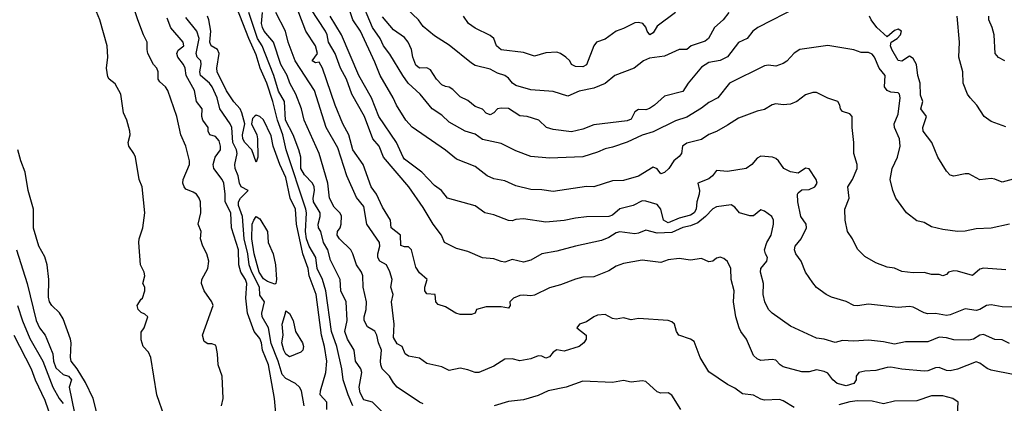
# Model space of a CAD drawing. Header units: metres. Extents: x -46681 to -43747, y -240911 to -237677.
# Tile 692 of 1056: x -46468 to -46336, y -238086 to -238034. Entities that reach past the tile are written whole.
import ezdxf

# ---------------------------------------------------------------- set-up
doc = ezdxf.new("R2010")
doc.units = ezdxf.units.M
doc.layers.add('CONTOUR_INDEX', color=1, linetype='Continuous')
doc.layers.add('CONTOUR_INTER', color=3, linetype='Continuous')

msp = doc.modelspace()

# ---------------------------------------------------------------- linework, layer by layer
at = {"layer": 'CONTOUR_INDEX'}
for points, elevation in [([(-46335.1, -238062.03), (-46337.6, -238062.59), (-46339.6, -238062.66), (-46341.1, -238062.99), (-46342.1, -238063.02), (-46344.1, -238062.75), (-46345.6, -238062.41), (-46346.6, -238061.83), (-46347.6, -238061.61), (-46348.97, -238060.52), (-46350.42, -238058.52), (-46350.83, -238057.52), (-46351.17, -238056.02), (-46350.93, -238054.52), (-46350.2, -238053.02), (-46349.82, -238051.52), (-46349.91, -238050.52), (-46350.59, -238049.02), (-46350.63, -238048.52), (-46350.1, -238047.21), (-46349.83, -238045.02), (-46349.92, -238044.52), (-46350.1, -238044.33), (-46351.1, -238044.26), (-46351.6, -238044.04), (-46351.93, -238043.52), (-46351.88, -238042.02), (-46352.69, -238041.02), (-46353.29, -238039.52), (-46353.6, -238039.11), (-46354.1, -238038.89), (-46355.1, -238038.92), (-46356.1, -238038.56), (-46359.6, -238037.96), (-46363.37, -238038.52), (-46364.1, -238038.98), (-46365.1, -238040.08), (-46365.6, -238040.41), (-46366.6, -238040.74), (-46367.6, -238040.63), (-46368.1, -238040.72), (-46372.84, -238043.02), (-46374.42, -238045.02), (-46375.6, -238045.65), (-46376.6, -238046.4), (-46378.6, -238047.63), (-46380.1, -238048.1), (-46383.1, -238049.59), (-46384.6, -238050.03), (-46386.6, -238051.01), (-46388.6, -238051.68), (-46389.6, -238051.89), (-46390.6, -238052.36), (-46392.6, -238052.95), (-46397.1, -238053.16), (-46399.6, -238052.91), (-46401.6, -238052.15), (-46403.6, -238051.18), (-46406.1, -238050.61), (-46407.1, -238049.92), (-46408.45, -238049.52), (-46410.6, -238048.3), (-46411.6, -238047.33), (-46412.91, -238046.52), (-46414.5, -238044.52), (-46416.11, -238043.02), (-46416.85, -238042.02), (-46418.6, -238039.15), (-46419.47, -238038.02), (-46419.88, -238037.02), (-46420.93, -238035.52), (-46422.58, -238031.52)], 70), ([(-46364.1, -238086.76), (-46365.6, -238085.84), (-46366.1, -238085.69), (-46368.1, -238085.75), (-46368.6, -238085.63), (-46369.6, -238085.1), (-46371.1, -238084.9), (-46372.1, -238084.13), (-46373.1, -238083.63), (-46375.6, -238081.96), (-46376.79, -238080.02), (-46377.6, -238077.84), (-46378.1, -238077.54), (-46379.66, -238077.02), (-46379.97, -238076.52), (-46380.23, -238075.52), (-46380.6, -238075.2), (-46381.1, -238075.01), (-46385.1, -238074.77), (-46386.1, -238074.92), (-46387.1, -238074.67), (-46388.1, -238074.84), (-46388.6, -238074.77), (-46389.6, -238074.23), (-46390.6, -238074.32), (-46391.1, -238074.51), (-46392.1, -238075.2), (-46393.06, -238075.52), (-46393.42, -238076.02), (-46392.13, -238077.02), (-46392.15, -238077.52), (-46392.44, -238078.02), (-46393.1, -238078.52), (-46395.1, -238079.14), (-46396.1, -238078.99), (-46396.6, -238079.28), (-46397.1, -238079.91), (-46397.6, -238080.11), (-46398.1, -238079.83), (-46398.6, -238079.77), (-46399.6, -238080.21), (-46401.1, -238080.45), (-46402.1, -238080.18), (-46403.1, -238080.23), (-46404.6, -238081.18), (-46406.6, -238082.04), (-46407.1, -238082.04), (-46408.1, -238081.65), (-46409.1, -238081.46), (-46410.6, -238081.74), (-46411.6, -238081.29), (-46413.6, -238080.81), (-46414.6, -238080.12), (-46416.1, -238079.81), (-46416.55, -238079.52), (-46416.95, -238078.52), (-46417.6, -238078.15), (-46418.1, -238077.3), (-46418.02, -238075.52), (-46418.39, -238072.52), (-46418.17, -238071.52), (-46418.47, -238070.52), (-46418.3, -238069.52), (-46418.6, -238068.45), (-46419.06, -238067.52), (-46419.93, -238067.02), (-46420.23, -238066.52), (-46420.22, -238066.02), (-46419.93, -238065.02), (-46419.99, -238064.52), (-46421.69, -238062.02), (-46422.1, -238059.64), (-46423.1, -238058.45), (-46424.37, -238055.52), (-46425.6, -238051.75), (-46427.19, -238049.02), (-46428.76, -238044.02), (-46431.36, -238040.02), (-46432.29, -238037.52), (-46432.66, -238036.02), (-46433.96, -238033.52)], 65), ([(-46430.12, -238086.52), (-46430.5, -238084.52), (-46430.76, -238084.02), (-46431.29, -238083.52), (-46432.6, -238082.82), (-46433.1, -238082.32), (-46433.64, -238080.52), (-46434.6, -238078.13), (-46434.96, -238076.02), (-46435.79, -238074.52), (-46435.83, -238074.02), (-46435.47, -238072.52), (-46436.1, -238071.63), (-46436.16, -238070.52), (-46437.2, -238068.52), (-46437.56, -238067.52), (-46437.74, -238066.02), (-46438.21, -238064.02), (-46438.43, -238061.02), (-46438.98, -238059.52), (-46438.99, -238059.02), (-46438.73, -238058.52), (-46437.68, -238057.52), (-46438.61, -238057.02), (-46438.85, -238056.52), (-46439.01, -238055.52), (-46439.42, -238054.52), (-46439.48, -238054.02), (-46439.15, -238052.52), (-46439.24, -238052.02), (-46439.77, -238051.02), (-46439.9, -238049.02), (-46440.11, -238048.52), (-46441.49, -238046.52), (-46441.87, -238045.02), (-46442.52, -238043.52), (-46442.91, -238043.02), (-46444.1, -238042.02), (-46444.19, -238041.52), (-46444, -238040.52), (-46444.06, -238040.02), (-46444.54, -238039.52), (-46444.7, -238039.02), (-46444.3, -238037.02), (-46444.59, -238036.02), (-46446.1, -238034.19)], 60), ([(-46342.15, -238088.52), (-46342.04, -238086.02), (-46342.76, -238085.52), (-46344.1, -238085.18), (-46345.6, -238085.19), (-46347.6, -238085.85), (-46350.6, -238085.91), (-46352.1, -238086.24), (-46353.6, -238085.9), (-46355.6, -238085.86), (-46356.6, -238085.97), (-46358.1, -238086.39)], 65)]:
    msp.add_lwpolyline(points, dxfattribs=dict(at, elevation=elevation))
at = {"layer": 'CONTOUR_INTER'}
for points, elevation in [([(-46441.27, -238086.52), (-46441.06, -238085.52), (-46441.2, -238082.52), (-46441.74, -238081.02), (-46441.8, -238079.52), (-46442.01, -238078.52), (-46442.1, -238078.37), (-46442.6, -238078.15), (-46443.1, -238078.17), (-46443.6, -238077.84), (-46443.83, -238077.02), (-46442.4, -238073.02), (-46442.58, -238072.52), (-46443.62, -238071.02), (-46443.96, -238070.02), (-46443.94, -238069.52), (-46443.12, -238068.02), (-46442.97, -238067.02), (-46443.23, -238066.02), (-46443.78, -238065.02), (-46444.09, -238064.02), (-46444.01, -238063.02), (-46444.41, -238062.02), (-46444.04, -238060.52), (-46444.09, -238059.02), (-46444.28, -238058.52), (-46444.66, -238058.02), (-46445.1, -238057.72), (-46446.1, -238057.31), (-46446.31, -238057.02), (-46446.47, -238056.52), (-46446.44, -238056.02), (-46445.59, -238054.02), (-46445.6, -238053.52), (-46446.09, -238051.52), (-46446.76, -238050.02), (-46447.31, -238047.52), (-46448.52, -238044.02), (-46448.81, -238043.52), (-46449.6, -238042.86), (-46449.79, -238042.52), (-46449.81, -238041.52), (-46449.99, -238041.02), (-46450.42, -238040.52), (-46451.19, -238039.02), (-46451.31, -238038.52), (-46451.28, -238037.52), (-46451.8, -238036.52), (-46452.57, -238034.52), (-46454.15, -238029.52)], 58), ([(-46423.57, -238086.52), (-46424.22, -238085.02), (-46424.88, -238083.02), (-46425.05, -238081.52), (-46425.75, -238078.52), (-46426.44, -238076.52), (-46427.2, -238071.02), (-46427.68, -238069.52), (-46428.37, -238068.02), (-46428.55, -238066.52), (-46429.46, -238065.02), (-46429.82, -238064.02), (-46429.94, -238063.02), (-46429.81, -238060.52), (-46429.9, -238060.02), (-46432.57, -238052.02), (-46433.02, -238050.02), (-46433.73, -238048.02), (-46434.35, -238045.52), (-46435.16, -238043.02), (-46436.07, -238041.02), (-46436.6, -238039.24), (-46437.6, -238037.02), (-46440.5, -238029.52)], 62), ([(-46334.6, -238082.29), (-46337.6, -238081.72), (-46338.1, -238081.51), (-46339.1, -238080.76), (-46339.6, -238080.61), (-46342.1, -238081.6), (-46343.1, -238081.81), (-46343.6, -238081.75), (-46344.6, -238081.34), (-46345.1, -238081.4), (-46346.1, -238081.79), (-46346.6, -238081.83), (-46349.6, -238081.6), (-46351.1, -238081.31), (-46351.6, -238081.34), (-46353.1, -238081.78), (-46354.6, -238081.85), (-46355.4, -238082.02), (-46355.77, -238082.52), (-46355.75, -238083.02), (-46356.08, -238083.52), (-46357.1, -238083.85), (-46358.33, -238083.52), (-46358.92, -238083.02), (-46359.6, -238082.13), (-46360.1, -238081.91), (-46361.1, -238081.68), (-46362.1, -238081.93), (-46363.1, -238081.92), (-46365.6, -238081.27), (-46366, -238081.02), (-46366.6, -238080.38), (-46367.1, -238080.27), (-46368.6, -238080.42), (-46369.1, -238080.2), (-46369.6, -238079.73), (-46370.56, -238077.52), (-46371.31, -238076.52), (-46371.51, -238076.02), (-46371.97, -238074.52), (-46372.31, -238072.52), (-46372.22, -238071.02), (-46372.62, -238069.52), (-46372.65, -238068.02), (-46373.1, -238067.09), (-46373.6, -238066.66), (-46374.1, -238066.49), (-46374.6, -238066.64), (-46375.1, -238067.01), (-46375.6, -238067.11), (-46376.6, -238066.67), (-46378.1, -238066.91), (-46379.6, -238066.65), (-46381.1, -238066.86), (-46382.1, -238067.2), (-46384.6, -238066.9), (-46387.1, -238067.36), (-46388.1, -238067.72), (-46389.1, -238068.34), (-46391.1, -238069.13), (-46392.6, -238069.2), (-46393.6, -238069.45), (-46395.6, -238070.23), (-46397.1, -238070.62), (-46399.1, -238071.63), (-46399.6, -238071.72), (-46400.6, -238071.59), (-46401.1, -238071.64), (-46401.93, -238072.02), (-46402.41, -238072.52), (-46402.37, -238073.02), (-46402.6, -238073.37), (-46403.6, -238073.16), (-46405.6, -238073.18), (-46406.9, -238073.52), (-46407.08, -238074.02), (-46407.6, -238074.21), (-46409.1, -238074.22), (-46409.71, -238074.02), (-46411.1, -238073.18), (-46412.1, -238072.87), (-46412.38, -238072.52), (-46412.51, -238071.52), (-46413.6, -238071.41), (-46413.86, -238071.02), (-46413.87, -238070.52), (-46413.55, -238069.52), (-46414.6, -238068.61), (-46415.1, -238067.82), (-46415.66, -238065.52), (-46416.1, -238065.09), (-46416.6, -238065.09), (-46417.1, -238064.9), (-46417.17, -238063.52), (-46418.43, -238062.52), (-46418.5, -238061.52), (-46419.6, -238059.76), (-46420.38, -238058.02), (-46421.13, -238057.02), (-46422.19, -238054.02), (-46423.6, -238052.02), (-46424.14, -238050.02), (-46424.94, -238048.52), (-46425.94, -238046.02), (-46427.67, -238041.02), (-46428.1, -238040.19), (-46428.6, -238040.29), (-46429.07, -238040.02), (-46428.36, -238039.02), (-46428.61, -238038.02), (-46429.92, -238036.02), (-46431.46, -238032.02)], 66), ([(-46448.95, -238088.02), (-46450, -238085.02), (-46450.78, -238080.02), (-46451.1, -238079.31), (-46451.83, -238078.52), (-46452.1, -238077.64), (-46452.1, -238076.59), (-46451.71, -238076.02), (-46451.21, -238074.52), (-46451.6, -238074.17), (-46452.1, -238073.96), (-46452.51, -238073.52), (-46452.63, -238073.02), (-46452.1, -238072.14), (-46451.91, -238072.02), (-46451.62, -238071.02), (-46451.6, -238070.52), (-46451.87, -238070.02), (-46451.62, -238069.02), (-46451.7, -238068.52), (-46452.21, -238067.52), (-46452.4, -238064.52), (-46452.36, -238064.02), (-46451.86, -238062.52), (-46451.6, -238060.52), (-46451.98, -238057.02), (-46452.35, -238056.02), (-46452.87, -238053.02), (-46453.07, -238052.52), (-46453.78, -238051.52), (-46453.85, -238051.02), (-46453.6, -238050.02), (-46453.62, -238049.52), (-46454.01, -238048.02), (-46454.46, -238047.02), (-46454.82, -238044.52), (-46455.6, -238043.13), (-46456.42, -238042.52), (-46456.6, -238042.18), (-46456.75, -238041.02), (-46456.6, -238039.52), (-46456.7, -238038.02), (-46457.66, -238034.52), (-46458.1, -238033.41)], 57), ([(-46419.6, -238087.38), (-46420.91, -238086.02), (-46422.1, -238085.71), (-46422.6, -238084.76), (-46422.75, -238084.02), (-46422.36, -238082.02), (-46422.51, -238081.52), (-46423.23, -238080.52), (-46423.41, -238079.02), (-46424.32, -238077.52), (-46424.65, -238076.52), (-46424.36, -238075.02), (-46424.5, -238072.52), (-46425.19, -238071.02), (-46425.27, -238069.52), (-46426.6, -238066.88), (-46426.93, -238065.52), (-46427.52, -238064.52), (-46427.91, -238063.02), (-46428.22, -238062.52), (-46428.27, -238062.02), (-46428, -238061.02), (-46427.99, -238060.52), (-46428.88, -238059.02), (-46428.94, -238058.52), (-46428.76, -238057.52), (-46428.79, -238057.02), (-46429.03, -238056.52), (-46430.1, -238055.4), (-46430.6, -238054.53), (-46430.59, -238053.02), (-46430.84, -238052.02), (-46431.61, -238050.02), (-46432.64, -238048.02), (-46432.8, -238045.52), (-46433.6, -238044.11), (-46434.23, -238042.02), (-46435.38, -238039.02), (-46435.79, -238038.02), (-46436.41, -238037.02), (-46437.6, -238033.52)], 63), ([(-46414.1, -238086.25), (-46414.61, -238086.02), (-46417.6, -238084), (-46418.1, -238083.43), (-46418.62, -238082.52), (-46419.62, -238081.52), (-46419.83, -238081.02), (-46419.87, -238080.52), (-46419.72, -238079.02), (-46420.13, -238078.02), (-46420.36, -238077.02), (-46420.6, -238076.46), (-46421.6, -238075.87), (-46422.05, -238075.02), (-46422.04, -238074.52), (-46421.78, -238073.52), (-46421.74, -238072.52), (-46422.17, -238070.52), (-46422.22, -238069.02), (-46422.41, -238068.52), (-46423.1, -238067.51), (-46423.56, -238066.02), (-46423.85, -238065.52), (-46425.38, -238064.02), (-46425.68, -238063.52), (-46425.66, -238063.02), (-46425.3, -238062.52), (-46425.14, -238062.02), (-46425.1, -238060.93), (-46425.34, -238060.52), (-46426.1, -238059.76), (-46426.73, -238058.52), (-46426.94, -238056.52), (-46428.13, -238052.52), (-46430.15, -238048.02), (-46430.49, -238046.52), (-46431.27, -238044.52), (-46432.07, -238043.02), (-46432.42, -238042.02), (-46433.26, -238040.52), (-46434.25, -238037.52), (-46435.53, -238036.02), (-46435.75, -238035.52), (-46435.87, -238035.02), (-46435.77, -238033.52)], 64), ([(-46335.1, -238078.12), (-46336.1, -238077.61), (-46337.1, -238077.57), (-46338.6, -238076.92), (-46339.1, -238077.02), (-46339.96, -238077.52), (-46340.6, -238077.67), (-46342.6, -238077.64), (-46343.6, -238077.36), (-46344.6, -238077.27), (-46346.1, -238077.9), (-46349.1, -238077.88), (-46350.6, -238078.23), (-46352.1, -238077.91), (-46354.1, -238077.69), (-46356.1, -238077.82), (-46357.6, -238077.74), (-46358.6, -238077.97), (-46360.1, -238077.52), (-46361.1, -238077.41), (-46364.6, -238075.78), (-46367.1, -238074.05), (-46367.6, -238073.52), (-46368.08, -238072.52), (-46368.31, -238071.52), (-46368.24, -238070.02), (-46368.65, -238068.52), (-46368.63, -238068.02), (-46367.82, -238067.02), (-46367.71, -238066.52), (-46368, -238066.02), (-46368.1, -238065.5), (-46367.8, -238064.52), (-46367.22, -238063.52), (-46366.89, -238062.02), (-46366.89, -238061.52), (-46367.13, -238061.02), (-46368.1, -238060.27), (-46368.6, -238060.13), (-46369.6, -238060.94), (-46370.1, -238060.93), (-46371.5, -238060.52), (-46372.1, -238059.74), (-46372.6, -238059.42), (-46374.6, -238059.72), (-46375.1, -238059.99), (-46376.07, -238061.02), (-46377.1, -238061.84), (-46378.1, -238062.27), (-46379.1, -238062.51), (-46380.6, -238063.17), (-46382.6, -238063.26), (-46384.1, -238062.84), (-46385.1, -238063.27), (-46385.6, -238063.36), (-46387.6, -238063.09), (-46388.1, -238063.21), (-46389.1, -238063.83), (-46390.1, -238064.26), (-46393.6, -238065), (-46396.1, -238065.67), (-46398.1, -238066.02), (-46399.6, -238066.89), (-46400.6, -238067.15), (-46402.1, -238066.79), (-46403.1, -238067.15), (-46403.6, -238067.09), (-46404.6, -238066.72), (-46406.1, -238066.57), (-46408.1, -238065.71), (-46409.6, -238065.3), (-46411.23, -238064.52), (-46411.65, -238063.52), (-46412.78, -238062.02), (-46414.1, -238059.78), (-46416.05, -238057.02), (-46419.45, -238053.02), (-46420.05, -238051.52), (-46420.87, -238050.52), (-46422.03, -238047.52), (-46423.72, -238044.52), (-46424.44, -238042.52), (-46425.24, -238041.02), (-46425.95, -238039.02), (-46426.87, -238037.52), (-46427.06, -238036.52), (-46427.28, -238036.02), (-46429.25, -238033.02)], 67), ([(-46335.6, -238068.21), (-46338.6, -238067.98), (-46339.1, -238068.1), (-46340.1, -238068.96), (-46342.1, -238068.38), (-46342.6, -238068.35), (-46343.32, -238068.52), (-46343.6, -238068.82), (-46344.1, -238069.01), (-46344.6, -238068.83), (-46345.6, -238068.84), (-46346.6, -238068.57), (-46348.1, -238068.6), (-46349.6, -238068.41), (-46350.6, -238067.95), (-46351.6, -238067.84), (-46353.1, -238067.24), (-46354.6, -238066.42), (-46355.6, -238065.4), (-46356.26, -238064.02), (-46356.92, -238063.02), (-46357.26, -238061.52), (-46357.3, -238060.02), (-46356.7, -238058.52), (-46356.9, -238057.02), (-46356.28, -238056.02), (-46355.62, -238054.52), (-46355.64, -238054.02), (-46356.09, -238052.52), (-46356.1, -238051.02), (-46356.33, -238049.02), (-46356.3, -238047.52), (-46356.6, -238047.19), (-46357.6, -238046.85), (-46357.86, -238046.52), (-46357.96, -238046.02), (-46358.24, -238045.52), (-46359.6, -238045.05), (-46361.1, -238044.28), (-46361.6, -238044.28), (-46362.6, -238044.59), (-46363.78, -238045.52), (-46364.6, -238045.85), (-46365.6, -238045.98), (-46366.6, -238045.84), (-46367.1, -238045.95), (-46368.1, -238046.59), (-46369.1, -238046.8), (-46371.6, -238047.74), (-46373.1, -238048.71), (-46374.6, -238049.57), (-46375.6, -238049.97), (-46376.6, -238050.63), (-46378.6, -238051.13), (-46379.15, -238051.52), (-46379.31, -238052.52), (-46379.6, -238052.93), (-46380.35, -238053.52), (-46381.03, -238054.52), (-46381.6, -238055.09), (-46382.1, -238055.26), (-46382.6, -238054.59), (-46383.1, -238054.37), (-46385.1, -238055.57), (-46387.1, -238056.16), (-46388.6, -238056.18), (-46391.1, -238057.01), (-46392.1, -238056.98), (-46396.6, -238057.66), (-46398.1, -238057.42), (-46399.6, -238057.39), (-46401.6, -238056.87), (-46403.1, -238056.2), (-46404.6, -238055.95), (-46405.49, -238055.52), (-46407.1, -238054.27), (-46409.6, -238053.28), (-46411.1, -238052.05), (-46415.6, -238048.97), (-46416.42, -238048.02), (-46417.71, -238046.02), (-46418.13, -238045.02), (-46419.91, -238042.02), (-46420.6, -238040.23), (-46422.54, -238036.02), (-46423.6, -238034.52), (-46424.09, -238033.02)], 69), ([(-46363.6, -238032.73), (-46369.01, -238035.52), (-46369.69, -238036.02), (-46370.45, -238037.02), (-46371.6, -238037.58), (-46373.1, -238039.5), (-46374.1, -238040), (-46375.6, -238040.24), (-46376.6, -238040.87), (-46378.42, -238043.02), (-46379.1, -238044.16), (-46381.6, -238044.77), (-46382.92, -238046.02), (-46383.6, -238046.45), (-46384.1, -238046.62), (-46385.1, -238046.61), (-46385.6, -238046.88), (-46386.1, -238047.89), (-46386.6, -238048.12), (-46391.1, -238048.64), (-46392.6, -238049.24), (-46394.1, -238049.61), (-46396.6, -238049.3), (-46397.48, -238049.02), (-46398.5, -238048.02), (-46400.1, -238047.54), (-46401.1, -238047.46), (-46402.6, -238046.46), (-46403.6, -238046.42), (-46404.1, -238046.52), (-46404.6, -238047.04), (-46405.1, -238047.32), (-46405.6, -238047.07), (-46406.1, -238046.56), (-46407.1, -238046.18), (-46408.1, -238045.36), (-46409.1, -238044.88), (-46410.1, -238043.87), (-46410.6, -238043.57), (-46411.1, -238043.51), (-46411.6, -238043.26), (-46412.32, -238042.52), (-46413.1, -238041.26), (-46413.6, -238040.96), (-46414.6, -238041.03), (-46415.1, -238040.6), (-46415.51, -238039.52), (-46415.66, -238038.52), (-46416.12, -238037.52), (-46416.6, -238036.89), (-46418.1, -238035.85), (-46419.6, -238034.12)], 71), ([(-46372.93, -238033.52), (-46373.71, -238034.52), (-46374.84, -238035.52), (-46375.66, -238037.02), (-46376.1, -238037.39), (-46378.01, -238038.02), (-46378.6, -238038.48), (-46379.6, -238038.49), (-46381.6, -238039.42), (-46383.6, -238039.65), (-46384.4, -238040.02), (-46385.7, -238041.02), (-46388.29, -238042.02), (-46389.6, -238043.1), (-46391.1, -238043.7), (-46393.1, -238044.12), (-46394.6, -238044.77), (-46396.6, -238044.18), (-46399.6, -238043.95), (-46401.6, -238043.34), (-46402.09, -238043.02), (-46402.6, -238042.35), (-46403.1, -238041.99), (-46404.1, -238041.71), (-46405.1, -238041.13), (-46407.1, -238040.64), (-46407.6, -238040.34), (-46410.6, -238037.92), (-46412.6, -238036.64), (-46414.1, -238035.39), (-46414.75, -238034.52), (-46416.32, -238033.02)], 72), ([(-46380.09, -238033.52), (-46382.6, -238035.35), (-46383.1, -238036.26), (-46383.56, -238036.52), (-46383.91, -238036.02), (-46384.1, -238035.47), (-46384.5, -238035.02), (-46385.1, -238034.87), (-46385.6, -238034.92), (-46387.1, -238035.69), (-46388.1, -238036.03), (-46389.6, -238037.12), (-46390.77, -238037.52), (-46391.13, -238038.02), (-46392.1, -238040.58), (-46392.6, -238040.85), (-46393.6, -238040.81), (-46394.1, -238040.52), (-46394.34, -238040.02), (-46394.89, -238039.52), (-46395.6, -238039.04), (-46396.1, -238038.88), (-46397.6, -238038.97), (-46399.1, -238039.42), (-46400.6, -238038.9), (-46403.6, -238038.55), (-46404.21, -238038.02), (-46404.6, -238037.04), (-46405.1, -238036.61), (-46407.1, -238035.63), (-46408, -238035.02), (-46408.69, -238034.02)], 73), ([(-46433.88, -238088.52), (-46434.15, -238085.52), (-46434.96, -238081.02), (-46435.76, -238079.02), (-46435.89, -238078.02), (-46436.1, -238077.46), (-46436.86, -238076.52), (-46437.79, -238074.02), (-46437.99, -238072.02), (-46437.86, -238070.02), (-46438.03, -238069.52), (-46438.65, -238068.52), (-46438.96, -238067.52), (-46439, -238065.52), (-46439.93, -238062.52), (-46440, -238060.52), (-46440.77, -238059.02), (-46440.76, -238058.02), (-46440.97, -238056.52), (-46441.2, -238056.02), (-46442.3, -238054.52), (-46442.38, -238054.02), (-46442.14, -238053.02), (-46441.43, -238052.02), (-46441.41, -238051.52), (-46441.6, -238050.81), (-46442.1, -238050.22), (-46442.87, -238050.02), (-46443.09, -238049.52), (-46443.08, -238049.02), (-46443.8, -238048.02), (-46443.94, -238047.52), (-46443.89, -238046.52), (-46444.66, -238045.52), (-46444.91, -238044.02), (-46446.04, -238042.02), (-46446.18, -238041.02), (-46446.4, -238040.52), (-46447.16, -238039.52), (-46447.28, -238039.02), (-46447.1, -238038.6), (-46446.33, -238038.02), (-46446.44, -238037.52), (-46448.1, -238035.59), (-46448.6, -238034.26)], 59), ([(-46427.1, -238087.03), (-46427.08, -238086.02), (-46427.97, -238085.02), (-46427.95, -238084.52), (-46427.21, -238082.02), (-46427.1, -238080.52), (-46427.39, -238078.52), (-46427.8, -238077.02), (-46428.52, -238071.52), (-46429.45, -238069.02), (-46429.6, -238068.02), (-46430.3, -238066.02), (-46431.19, -238062.02), (-46431.31, -238060.02), (-46432.04, -238058.52), (-46432.6, -238055.77), (-46433.43, -238054.02), (-46434.32, -238051.52), (-46434.6, -238050.14), (-46435.6, -238047.99), (-46436.1, -238047.51), (-46436.6, -238047.35), (-46436.85, -238047.52), (-46437.1, -238047.81), (-46437.24, -238048.52), (-46436.52, -238050.02), (-46436.43, -238050.52), (-46436.39, -238053.02), (-46436.6, -238053.69), (-46437.19, -238052.02), (-46438.14, -238051.02), (-46438.41, -238050.52), (-46438.43, -238050.02), (-46438.14, -238048.52), (-46438.53, -238047.02), (-46438.76, -238046.52), (-46439.6, -238045.55), (-46440.6, -238044.06), (-46441.87, -238041.52), (-46441.9, -238041.02), (-46441.57, -238039.02), (-46441.8, -238038.52), (-46442.66, -238038.02), (-46442.83, -238037.52), (-46442.71, -238036.02), (-46442.96, -238034.52), (-46443.16, -238034.02)], 61), ([(-46334.6, -238073.21), (-46336.1, -238073.2), (-46337.6, -238072.92), (-46338.22, -238073.02), (-46339.1, -238073.54), (-46339.6, -238073.68), (-46341.1, -238073.45), (-46343.1, -238074.25), (-46343.6, -238074.34), (-46345.1, -238074.09), (-46346.1, -238074.12), (-46346.6, -238073.99), (-46348.1, -238073.23), (-46348.6, -238073.15), (-46350.1, -238073.27), (-46354.1, -238072.82), (-46355.6, -238073.04), (-46356.1, -238073), (-46357.1, -238072.46), (-46359.1, -238071.87), (-46359.82, -238071.52), (-46361.1, -238070.59), (-46361.6, -238069.94), (-46362.59, -238068.52), (-46363.2, -238067.02), (-46363.91, -238066.02), (-46364.09, -238065.52), (-46363.99, -238065.02), (-46363.2, -238064.02), (-46362.47, -238062.52), (-46362.49, -238062.02), (-46363.23, -238061.02), (-46363.63, -238059.02), (-46363.68, -238058.02), (-46363.6, -238057.8), (-46363.1, -238057.42), (-46362.1, -238057.37), (-46361.33, -238057.02), (-46361.02, -238056.52), (-46361.17, -238056.02), (-46362.1, -238054.6), (-46362.6, -238054.48), (-46363.6, -238055.15), (-46364.6, -238054.98), (-46365.5, -238054.52), (-46366.25, -238053.52), (-46366.6, -238053.18), (-46367.05, -238053.02), (-46368.6, -238052.88), (-46369.1, -238053.15), (-46369.84, -238054.02), (-46370.6, -238054.55), (-46373.1, -238054.94), (-46374.6, -238054.83), (-46375.11, -238055.52), (-46375.6, -238055.92), (-46377.12, -238056.52), (-46376.89, -238057.52), (-46376.91, -238058.02), (-46377.23, -238059.02), (-46377.31, -238060.02), (-46377.59, -238060.52), (-46378.1, -238060.84), (-46379.6, -238061.23), (-46381.1, -238061.87), (-46381.72, -238061.52), (-46382.07, -238060.02), (-46382.6, -238059.4), (-46384.1, -238058.94), (-46384.6, -238058.91), (-46385.82, -238059.52), (-46387.6, -238059.98), (-46388.6, -238060.85), (-46389.1, -238061.02), (-46392.1, -238061.07), (-46393.6, -238061.22), (-46395.1, -238061.56), (-46397.6, -238061.75), (-46400.6, -238061.33), (-46401.6, -238061.39), (-46402.1, -238061.58), (-46402.6, -238061.53), (-46404.6, -238060.77), (-46405.8, -238060.52), (-46407.1, -238059.55), (-46410.83, -238058.52), (-46411.63, -238057.52), (-46412.6, -238056.83), (-46414.3, -238055.02), (-46416.6, -238053.29), (-46416.82, -238053.02), (-46417.7, -238051.02), (-46420.1, -238047.55), (-46421.08, -238045.02), (-46422.79, -238042.02), (-46425.11, -238036.52), (-46426.64, -238034.02)], 68), ([(-46334.6, -238055.97), (-46336.1, -238056.37), (-46337.1, -238055.96), (-46337.6, -238055.9), (-46339.1, -238056.06), (-46340.6, -238055.26), (-46341.1, -238055.25), (-46342.6, -238055.59), (-46343.1, -238055.45), (-46343.6, -238054.91), (-46344.76, -238053.02), (-46345.58, -238051.02), (-46346.73, -238049.52), (-46346.78, -238049.02), (-46346.3, -238047.52), (-46347.04, -238046.52), (-46346.77, -238045.52), (-46347.1, -238044.64), (-46347.13, -238043.02), (-46347.47, -238042.02), (-46347.65, -238040.52), (-46348.1, -238039.73), (-46348.6, -238039.42), (-46349.6, -238040.06), (-46350.1, -238039.97), (-46350.97, -238038.52), (-46351.14, -238038.02), (-46351.04, -238037.52), (-46350.25, -238037.02), (-46349.79, -238036.52), (-46349.67, -238036.02), (-46350.1, -238035.74), (-46350.6, -238035.94), (-46351.6, -238036.81), (-46352.99, -238035.52), (-46353.73, -238034.52), (-46353.99, -238034.02)], 71), ([(-46335.6, -238048.92), (-46337.6, -238048.22), (-46338.53, -238047.52), (-46339.53, -238046.02), (-46340.43, -238045.02), (-46340.76, -238044.52), (-46341.34, -238043.02), (-46341.4, -238041.52), (-46341.95, -238039.52), (-46341.84, -238037.52), (-46342.17, -238034.02)], 72), ([(-46335.74, -238040.02), (-46336.6, -238039.57), (-46337.03, -238039.02), (-46337.17, -238036.52), (-46337.45, -238035.52), (-46337.9, -238034.52), (-46337.88, -238034.02)], 73), ([(-46457.93, -238088.02), (-46458.58, -238085.52), (-46459.6, -238083.39), (-46460.71, -238081.52), (-46461.54, -238080.52), (-46461.63, -238080.02), (-46461.51, -238078.02), (-46461.6, -238077.52), (-46462.6, -238074.81), (-46463.1, -238073.98), (-46464.12, -238073.02), (-46464.46, -238072.52), (-46464.6, -238071.87), (-46464.55, -238069.52), (-46464.76, -238067.52), (-46465.1, -238066.43), (-46465.88, -238065.02), (-46466.6, -238062.59), (-46466.62, -238060.02), (-46467.31, -238057.52), (-46467.74, -238055.02), (-46468.31, -238053.52), (-46468.7, -238052.02)], 56), ([(-46436.92, -238061.52), (-46436.6, -238061.03), (-46436.1, -238061.34), (-46435.08, -238063.02), (-46434.99, -238064.52), (-46434.32, -238066.02), (-46434.02, -238067.52), (-46433.85, -238069.52), (-46433.96, -238070.02), (-46434.1, -238070.13), (-46435.1, -238069.76), (-46435.6, -238069.42), (-46436.18, -238068.52), (-46436.86, -238066.02), (-46437.21, -238064.02), (-46437.15, -238062.02), (-46436.92, -238061.52)], 61), ([(-46468.91, -238065.52), (-46467.46, -238070.02), (-46466.23, -238075.02), (-46465.8, -238076.02), (-46465.03, -238077.02), (-46464.82, -238077.52), (-46464.02, -238079.52), (-46463.92, -238080.52), (-46463.6, -238081.39), (-46462.6, -238082.3), (-46461.87, -238082.52), (-46461.49, -238083.02), (-46461.81, -238084.02), (-46461.1, -238087.52)], 56), ([(-46468.77, -238073.02), (-46468.1, -238075.07), (-46467.1, -238077.45), (-46465.34, -238080.52), (-46464, -238084.02), (-46463.14, -238085.52), (-46462.6, -238086.22)], 57), ([(-46432.67, -238074.02), (-46432.6, -238073.73), (-46432.1, -238074.08), (-46431.64, -238075.02), (-46431.32, -238076.52), (-46430.37, -238078.02), (-46430.21, -238078.52), (-46430.3, -238079.02), (-46430.6, -238079.31), (-46432.1, -238079.91), (-46432.6, -238079.56), (-46432.9, -238079.02), (-46433.15, -238078.02), (-46432.99, -238077.02), (-46433.1, -238075.52), (-46432.67, -238074.02)], 61), ([(-46469.25, -238077.02), (-46466.92, -238081.52), (-46466.38, -238083.02), (-46465.1, -238085.75), (-46463.77, -238089.52)], 58), ([(-46379.39, -238087.02), (-46380.6, -238085.09), (-46381.1, -238084.78), (-46382.1, -238084.81), (-46382.6, -238084.65), (-46384.1, -238083.24), (-46384.6, -238083.14), (-46386.1, -238083.33), (-46387.1, -238083.12), (-46388.6, -238083.4), (-46392.6, -238083.2), (-46394.84, -238084.02), (-46397.28, -238084.52), (-46398.6, -238085.11), (-46400.6, -238085.7), (-46402.6, -238085.93), (-46404.54, -238086.52)], 64)]:
    msp.add_lwpolyline(points, dxfattribs=dict(at, elevation=elevation))

doc.saveas('drawing.dxf')
